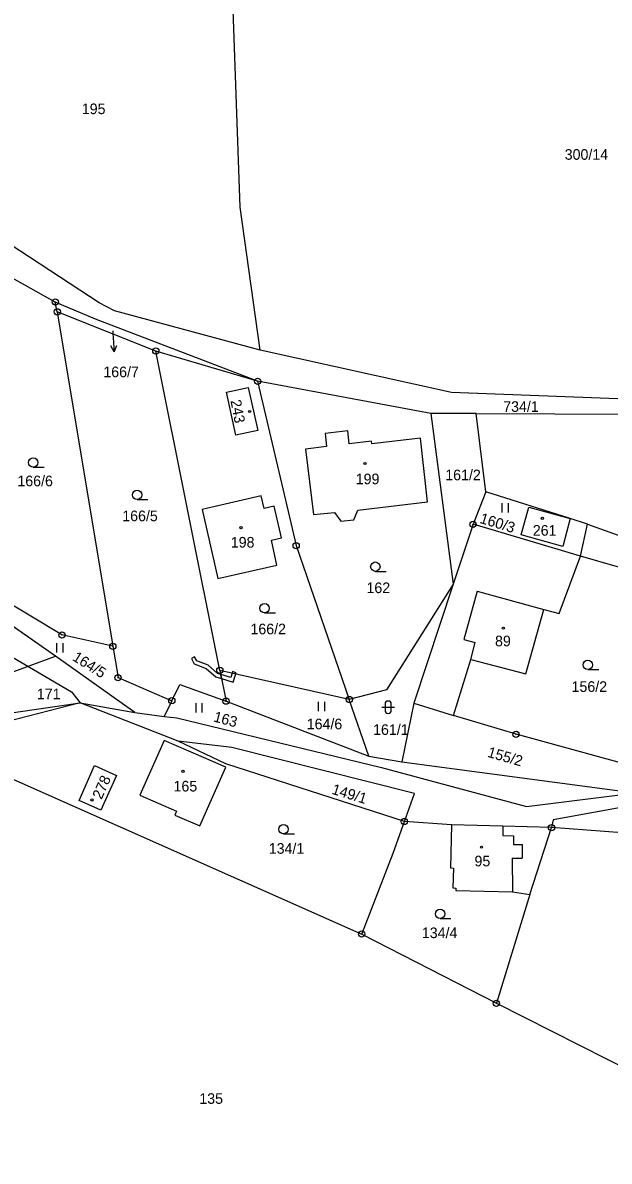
# Model space of a CAD drawing. Extents: x -680203 to -673936, y -1102717 to -1093650.
# Drawn here: x -677779.2 to -677685.2, y -1098283.2 to -1098100.9 of the extents above; entities that cross this region are included whole.
import ezdxf

# ---------------------------------------------------------------- set-up
doc = ezdxf.new("R2010")
doc.units = 0
for name, color, linetype in [('_Ideová část', 7, 'Continuous'), ('SOxx02xx_Koleje_param další_Popis10', 7, 'Continuous'), ('SOxx02xx_Staničení_Popis10', 7, 'Continuous'), ('SOxxxxxx_Koleje_hlavní_body_Popis10', 7, 'Continuous'), ('SOxxxxxx_Koleje_LN_parametry_Popis10', 7, 'Continuous'), ('SOxxxxxx_Koleje_param další_Popis10', 7, 'Continuous'), ('SOxxxxxx_Osa_bod_P', 7, 'Continuous'), ('SOxxxxxx_Staničení_Popis10', 7, 'Continuous'), ('x_prac', 7, 'Continuous')]:
    doc.layers.add(name, color=color, linetype=linetype)

msp = doc.modelspace()

# ---------------------------------------------------------------- linework, layer by layer
at = {"layer": '_Ideová část'}
msp.add_circle((-676417.7, -1099401.52), 1287.12, dxfattribs=at)
at = {"layer": 'SOxx02xx_Koleje_param další_Popis10'}
for centre, radius in [((-677773.97, -1098145.62), 0.5), ((-677773.64, -1098147.19), 0.5), ((-677773.97, -1098145.62), 0.0303), ((-677773.64, -1098147.19), 0.0303), ((-677757.85, -1098153.48), 0.5), ((-677757.85, -1098153.48), 0.0303), ((-677741.55, -1098158.3), 0.5), ((-677741.55, -1098158.3), 0.0303), ((-677707.05, -1098181.2), 0.5), ((-677707.05, -1098181.2), 0.0303), ((-677735.38, -1098184.62), 0.5), ((-677735.38, -1098184.62), 0.0303), ((-677772.9, -1098198.94), 0.5), ((-677772.9, -1098198.94), 0.0303), ((-677764.74, -1098200.75), 0.5), ((-677764.74, -1098200.75), 0.0303), ((-677763.91, -1098205.76), 0.5), ((-677747.6, -1098204.6), 0.5), ((-677747.6, -1098204.6), 0.0303), ((-677763.91, -1098205.76), 0.0303), ((-677755.29, -1098209.47), 0.5), ((-677746.61, -1098209.54), 0.5), ((-677726.87, -1098209.27), 0.5), ((-677755.29, -1098209.47), 0.0303), ((-677746.61, -1098209.54), 0.0303), ((-677726.87, -1098209.27), 0.0303), ((-677700.17, -1098214.84), 0.5), ((-677700.17, -1098214.84), 0.0303), ((-677718.04, -1098228.8), 0.5), ((-677718.04, -1098228.8), 0.0303), ((-677694.49, -1098229.79), 0.5), ((-677694.49, -1098229.79), 0.0303), ((-677724.88, -1098246.83), 0.5), ((-677724.88, -1098246.83), 0.0303), ((-677703.32, -1098257.91), 0.5), ((-677703.32, -1098257.91), 0.0303)]:
    msp.add_circle(centre, radius, dxfattribs=at)
at = {"layer": 'SOxx02xx_Staničení_Popis10'}
for p, q in [((-677764.75, -1098150.22), (-677764.72, -1098150.63)), ((-677764.72, -1098150.63), (-677764.51, -1098153.62)), ((-677764.51, -1098153.62), (-677764.08, -1098152.59)), ((-677764.51, -1098153.62), (-677765.08, -1098152.66))]:
    msp.add_line(p, q, dxfattribs=at)
at = {"layer": 'SOxxxxxx_Koleje_hlavní_body_Popis10'}
for p, q in [((-677777.48, -1098172.08), (-677775.73, -1098172.08)), ((-677760.86, -1098177.26), (-677759.11, -1098177.26)), ((-677702.38, -1098179.35), (-677702.38, -1098177.85)), ((-677701.38, -1098179.35), (-677701.38, -1098177.85)), ((-677722.7, -1098188.75), (-677720.95, -1098188.75)), ((-677740.43, -1098195.4), (-677738.68, -1098195.4)), ((-677773.71, -1098201.75), (-677773.71, -1098200.25)), ((-677772.71, -1098201.75), (-677772.71, -1098200.25)), ((-677688.68, -1098204.47), (-677686.93, -1098204.47)), ((-677751.41, -1098211.35), (-677751.41, -1098209.85)), ((-677750.41, -1098211.35), (-677750.41, -1098209.85)), ((-677731.78, -1098211.16), (-677731.78, -1098209.66)), ((-677730.78, -1098211.16), (-677730.78, -1098209.66)), ((-677721.64, -1098210.51), (-677719.64, -1098210.51)), ((-677721.14, -1098210.01), (-677721.14, -1098211.01)), ((-677720.14, -1098211.01), (-677720.14, -1098210.01)), ((-677737.41, -1098230.8), (-677735.66, -1098230.8)), ((-677712.34, -1098244.35), (-677710.59, -1098244.35))]:
    msp.add_line(p, q, dxfattribs=at)
for centre in [(-677777.48, -1098171.33), (-677760.86, -1098176.51), (-677722.7, -1098188), (-677740.43, -1098194.65), (-677688.68, -1098203.72), (-677737.41, -1098230.05), (-677712.34, -1098243.6)]:
    msp.add_circle(centre, 0.75, dxfattribs=at)
for centre, start, end in [((-677720.64, -1098210.01), 0, 180), ((-677720.64, -1098211.01), 180, 359.9879)]:
    msp.add_arc(centre, 0.5, start, end, dxfattribs=at)
at = {"layer": 'SOxxxxxx_Koleje_LN_parametry_Popis10'}
msp.add_lwpolyline([(-677783.57, -1098200.91), (-677771.36, -1098208.06), (-677769.99, -1098209.79), (-677761.24, -1098211.33), (-677773.94, -1098202.34), (-677795.48, -1098187.3)], dxfattribs=at)
for points in [[(-677752.16, -1098202.72), (-677751.69, -1098203.57), (-677749.8, -1098204.31), (-677748.26, -1098205.64), (-677747.33, -1098205.93), (-677747.47, -1098205.26), (-677747.96, -1098205.1), (-677749.48, -1098203.79), (-677751.27, -1098203.09), (-677751.64, -1098202.42)], [(-677747.33, -1098205.93), (-677745.46, -1098206.52), (-677745.05, -1098205.17), (-677744.99, -1098204.99), (-677745.56, -1098204.81), (-677745.64, -1098205.04), (-677745.86, -1098205.76), (-677747.47, -1098205.26)]]:
    msp.add_lwpolyline(points, close=True, dxfattribs=at)
at = {"layer": 'SOxxxxxx_Koleje_param další_Popis10'}
for centre in [(-677742.83, -1098163.15), (-677724.36, -1098171.47), (-677744.21, -1098181.74), (-677695.94, -1098180.25), (-677702.2, -1098197.84), (-677753.51, -1098220.76), (-677768.09, -1098225.35), (-677705.69, -1098232.92)]:
    msp.add_circle(centre, 0.175, dxfattribs=at)
at = {"layer": 'SOxxxxxx_Staničení_Popis10'}
for p, q in [((-677706.38, -1098191.94), (-677708.55, -1098199.66)), ((-677706.38, -1098191.94), (-677695.69, -1098194.84)), ((-677708.55, -1098199.66), (-677706.71, -1098200.15)), ((-677707.38, -1098202.87), (-677706.71, -1098200.15)), ((-677702.27, -1098229.56), (-677702.27, -1098231.05)), ((-677702.27, -1098231.05), (-677700.55, -1098231.12)), ((-677700.55, -1098231.12), (-677700.55, -1098232.48)), ((-677700.55, -1098232.48), (-677699.19, -1098232.48)), ((-677699.19, -1098232.48), (-677699.19, -1098234.66)), ((-677700.78, -1098234.66), (-677699.19, -1098234.66)), ((-677700.78, -1098234.66), (-677700.74, -1098240.05))]:
    msp.add_line(p, q, dxfattribs=at)
at = {"layer": 'x_prac'}
for p, q in [((-677773.97, -1098145.62), (-677780.9, -1098141.73)), ((-677773.64, -1098147.19), (-677773.97, -1098145.62)), ((-677757.85, -1098153.48), (-677773.64, -1098147.19)), ((-677773.64, -1098147.19), (-677764.74, -1098200.75)), ((-677747.6, -1098204.6), (-677757.85, -1098153.48)), ((-677741.55, -1098158.3), (-677757.85, -1098153.48)), ((-677713.83, -1098163.48), (-677741.55, -1098158.3)), ((-677706.57, -1098163.46), (-677713.83, -1098163.48)), ((-677713.83, -1098163.48), (-677710.22, -1098190.81)), ((-677704.99, -1098176.03), (-677706.57, -1098163.46)), ((-677704.99, -1098176.03), (-677707.05, -1098181.2)), ((-677707.05, -1098181.2), (-677710.22, -1098190.81)), ((-677689.82, -1098186.32), (-677707.05, -1098181.2)), ((-677689.82, -1098186.32), (-677688.74, -1098181.18)), ((-677674.94, -1098190.63), (-677689.82, -1098186.32)), ((-677710.22, -1098190.81), (-677716.51, -1098209.87)), ((-677800.52, -1098212.03), (-677773.94, -1098202.34)), ((-677761.24, -1098211.33), (-677773.94, -1098202.34)), ((-677726.87, -1098209.27), (-677747.6, -1098204.6)), ((-677747.6, -1098204.6), (-677746.61, -1098209.54)), ((-677797.66, -1098213.83), (-677769.99, -1098209.79)), ((-677769.99, -1098209.79), (-677794.29, -1098216.08)), ((-677754.26, -1098215.92), (-677769.99, -1098209.79)), ((-677769.99, -1098209.79), (-677761.24, -1098211.33)), ((-677755.29, -1098209.47), (-677756.52, -1098211.99)), ((-677746.61, -1098209.54), (-677723.73, -1098218.36)), ((-677723.73, -1098218.36), (-677726.87, -1098209.27)), ((-677716.51, -1098209.87), (-677718.43, -1098219.27)), ((-677716.51, -1098209.87), (-677710.17, -1098211.82)), ((-677761.24, -1098211.33), (-677756.52, -1098211.99)), ((-677794.29, -1098216.08), (-677724.88, -1098246.83)), ((-677723.73, -1098218.36), (-677718.43, -1098219.27)), ((-677718.43, -1098219.27), (-677680.99, -1098224.23)), ((-677710.48, -1098229.33), (-677718.04, -1098228.8)), ((-677697.95, -1098240.51), (-677694.49, -1098229.79)), ((-677697.95, -1098240.51), (-677703.32, -1098257.91)), ((-677724.88, -1098246.83), (-677703.32, -1098257.91)), ((-677703.32, -1098257.91), (-677668.92, -1098275.28))]:
    msp.add_line(p, q, dxfattribs=at)
for points in [[(-677741.12, -1098153.33), (-677744.34, -1098130.45), (-677745.95, -1098085.28)], [(-677741.12, -1098153.33), (-677764.47, -1098147.04), (-677766.91, -1098145.75), (-677786.02, -1098133.27), (-677788.27, -1098131.35)], [(-677741.55, -1098158.3), (-677767.53, -1098148.38), (-677773.97, -1098145.62)], [(-677640.11, -1098165.64), (-677681.07, -1098161.24), (-677710.52, -1098160.13), (-677741.12, -1098153.33)], [(-677741.54, -1098166.17), (-677745.06, -1098166.94), (-677746.56, -1098160.05), (-677743.05, -1098159.29), (-677741.54, -1098166.17)], [(-677741.55, -1098158.3), (-677735.38, -1098184.62), (-677726.87, -1098209.27)], [(-677706.57, -1098163.46), (-677681.36, -1098163.56), (-677650.69, -1098168), (-677616.81, -1098172.93), (-677580.34, -1098174.57), (-677561.56, -1098177.55)], [(-677723.3, -1098167.91), (-677726.87, -1098168.33), (-677727.12, -1098166.22), (-677730.75, -1098166.67), (-677730.5, -1098168.76), (-677733.87, -1098169.16), (-677732.63, -1098179.65), (-677729.25, -1098179.35), (-677728.25, -1098180.73), (-677726.14, -1098180.5), (-677725.48, -1098178.93), (-677714.32, -1098177.59), (-677715.48, -1098167.42), (-677723.24, -1098168.35), (-677723.3, -1098167.91)], [(-677773.94, -1098202.34), (-677799.16, -1098184.73), (-677824.53, -1098167.37)], [(-677688.74, -1098181.18), (-677691.48, -1098180.28), (-677704.99, -1098176.03)], [(-677739.33, -1098183.77), (-677737.71, -1098183.36), (-677738.9, -1098178.3), (-677740.51, -1098178.66), (-677740.97, -1098176.65), (-677750.42, -1098178.83), (-677747.91, -1098189.88), (-677738.45, -1098187.74), (-677739.33, -1098183.77)], [(-677691.48, -1098180.28), (-677692.67, -1098184.75), (-677699.32, -1098182.92), (-677698.13, -1098178.47), (-677691.48, -1098180.28)], [(-677688.74, -1098181.18), (-677675.5, -1098185.93), (-677654.87, -1098191.3)], [(-677710.17, -1098211.82), (-677707.38, -1098202.87), (-677698.58, -1098205.18), (-677695.69, -1098194.84), (-677693.27, -1098195.49), (-677689.82, -1098186.32)], [(-677764.74, -1098200.75), (-677772.9, -1098198.94), (-677788.67, -1098189.47)], [(-677710.22, -1098190.81), (-677720.9, -1098207.72), (-677726.87, -1098209.27)], [(-677764.74, -1098200.75), (-677763.91, -1098205.76), (-677755.29, -1098209.47)], [(-677755.29, -1098209.47), (-677754.02, -1098206.88), (-677746.61, -1098209.54)], [(-677756.52, -1098211.99), (-677754.5, -1098212.22), (-677721.72, -1098220.14), (-677698.48, -1098226.42), (-677680.99, -1098224.23)], [(-677682.83, -1098219.59), (-677700.17, -1098214.84), (-677710.17, -1098211.82)], [(-677756.5, -1098215.81), (-677760.43, -1098224.61), (-677754.52, -1098227.14), (-677754.8, -1098227.77), (-677750.83, -1098229.52), (-677746.62, -1098220.12), (-677756.5, -1098215.81)], [(-677718.04, -1098228.8), (-677746.67, -1098219.56), (-677754.26, -1098215.92)], [(-677718.04, -1098228.8), (-677716.41, -1098224.31), (-677745.69, -1098216.97), (-677754.26, -1098215.92)], [(-677764.16, -1098221.42), (-677766.65, -1098226.98), (-677770.13, -1098225.42), (-677767.68, -1098219.86), (-677764.16, -1098221.42)], [(-677657.49, -1098235.82), (-677656.7, -1098233.52), (-677676.54, -1098227.73), (-677683.35, -1098226.59), (-677694.2, -1098228.54), (-677694.49, -1098229.79)], [(-677724.88, -1098246.83), (-677719.83, -1098233.86), (-677718.04, -1098228.8)], [(-677710.48, -1098229.33), (-677710.66, -1098236.23), (-677710.17, -1098236.27), (-677710.28, -1098239.45), (-677709.81, -1098239.48), (-677709.82, -1098239.86), (-677700.74, -1098240.05), (-677697.95, -1098240.51)], [(-677694.49, -1098229.79), (-677702.27, -1098229.56), (-677710.48, -1098229.33)], [(-677668.65, -1098232.89), (-677674.69, -1098231.26), (-677694.49, -1098229.79)]]:
    msp.add_lwpolyline(points, dxfattribs=at)

# ---------------------------------------------------------------- texts
at = {"layer": 'SOxxxxxx_Osa_bod_P'}
for s, p in [('195', (-677769.71, -1098115.53)), ('300/14', (-677692.37, -1098122.84)), ('166/7', (-677766.26, -1098157.66)), ('734/1', (-677702.22, -1098163.21)), ('161/2', (-677711.5, -1098174.16)), ('166/6', (-677780.03, -1098175.12)), ('199', (-677725.84, -1098174.8)), ('166/5', (-677763.23, -1098180.72)), ('261', (-677697.48, -1098183.04)), ('198', (-677745.85, -1098184.94)), ('162', (-677724.12, -1098192.23)), ('166/2', (-677742.7, -1098198.83)), ('89', (-677703.53, -1098200.75)), ('156/2', (-677691.27, -1098208.05)), ('171', (-677776.91, -1098209.23)), ('164/6', (-677733.69, -1098214.04)), ('161/1', (-677723.06, -1098214.94)), ('165', (-677755.02, -1098224)), ('134/1', (-677739.77, -1098233.97)), ('95', (-677706.82, -1098235.99)), ('134/4', (-677715.25, -1098247.48)), ('135', (-677750.89, -1098274.02))]:
    msp.add_text(s, height=1.7, dxfattribs=at).set_placement(p)
for s, rotation, p in [('243', 281, (-677745.91, -1098161.42)), ('160/3', 343, (-677706.09, -1098180.97)), ('164/5', 328, (-677771.35, -1098202.91)), ('163', 345, (-677748.73, -1098212.76)), ('155/2', 344, (-677704.86, -1098218.43)), ('278', 66, (-677766.55, -1098225.38)), ('149/1', 343, (-677729.8, -1098224.35))]:
    msp.add_text(s, height=1.7, rotation=rotation, dxfattribs=at).set_placement(p)

doc.saveas('drawing.dxf')
